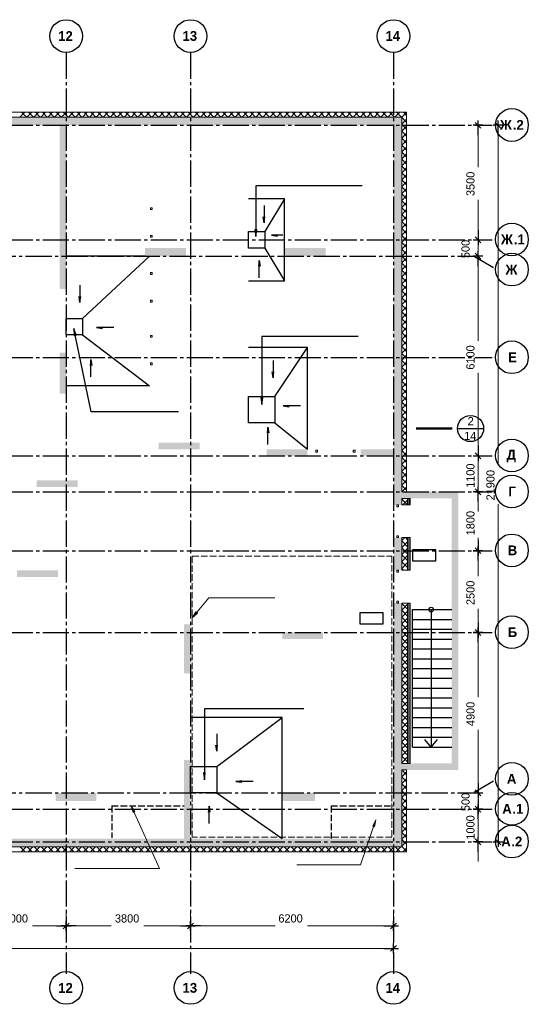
# Model space of a CAD drawing. Header units: millimetres. Extents: x -56135 to 1694203, y -446411 to -23139.
# Tile 310 of 311: x 1002641 to 1018180, y -53229 to -23139. Entities that reach past the tile are written whole.
import ezdxf

# ---------------------------------------------------------------- set-up
doc = ezdxf.new("R2010")
doc.units = ezdxf.units.MM
doc.linetypes.add('______2', pattern=[270, 200, -70])
doc.linetypes.add('______5', pattern=[1100, 800, -100, 100, -100])
for name, color, linetype, lineweight in [('Standard', 7, 'Continuous', 25), ('Навесной фасад', 7, 'Continuous', 25), ('Общий01', 7, 'Continuous', 13), ('Оси', 40, '______5', 18), ('Стена', 7, 'Continuous', 50), ('Текст_ общее', 7, 'Continuous', 25)]:
    doc.layers.add(name, color=color, linetype=linetype, lineweight=lineweight)
doc.layers.add('Стена_ бетон несущ.', color=7, linetype='Continuous', lineweight=70, true_color=0xb4b496)
doc.styles.add('ARIAL', font='arial.ttf')
doc.styles.add('MtXpl_Century_Gothic', font='GOTHIC.TTF')
doc.styles.add('MtXpl_Century_Gothic_1', font='GOTHICB.TTF')

# ---------------------------------------------------------------- blocks, each defined once
blk = doc.blocks.new('стен пров')
at = {"layer": 'Навесной фасад', "linetype": 'Continuous', "lineweight": 18, "true_color": 0xf0b464, "transparency": 33554687}
for points in [[(51984, -11007), (51984, -11207), (52024, -11207), (52024, -11007)], [(52024, -13207), (52024, -12207), (51984, -12207), (51984, -13207)], [(51984, -14207), (51984, -19107), (52024, -19107), (52024, -14207)]]:
    blk.add_hatch(color=31, dxfattribs=at).paths.add_polyline_path(points)
at = {"layer": 'Стена_ бетон несущ.', "linetype": 'Continuous', "lineweight": 18, "true_color": 0xf1f1f1, "transparency": 33554687}
for points in [[(4464, 393), (31513, 393), (31713, 393), (31714, 393), (51514, 393), (51514, 643), (4464, 643)], [(51514, 643), (51514, -11207), (51764, -11207), (51764, 643)], [(41514, -4607), (41514, 393), (41314, 393), (41314, -4607)], [(43923, -3607), (45174, -3607), (45174, -3357), (43923, -3357)], [(48188, -3607), (49438, -3607), (49438, -3357), (48188, -3357)], [(41513, -7807), (41513, -6557), (41313, -6557), (41313, -7807)], [(45587, -9307), (44337, -9307), (44337, -9507), (45587, -9507)], [(48883, -9507), (47634, -9507), (47634, -9707), (48883, -9707)], [(51514, -9507), (50513, -9507), (50513, -9707), (51514, -9707)], [(40614, -10657), (41864, -10657), (41864, -10457), (40614, -10457)], [(51764, -11007), (53494, -11007), (53494, -10807), (51764, -10807)], [(53294, -11007), (53294, -19307), (53494, -19307), (53494, -11007)], [(51764, -13207), (51764, -12207), (51514, -12207), (51514, -13207)], [(41264, -13207), (40013, -13207), (40013, -13407), (41264, -13407)], [(51514, -14207), (51514, -21407), (51764, -21407), (51764, -14207)], [(45114, -14857), (45114, -16357), (45314, -16357), (45314, -14857)], [(48113, -15307), (49363, -15307), (49363, -15107), (48113, -15107)], [(45314, -21407), (45314, -19007), (45114, -19007), (45114, -21407)], [(51764, -19307), (53294, -19307), (53294, -19107), (51764, -19107)], [(42438, -20007), (41188, -20007), (41188, -20257), (42438, -20257)], [(49114, -20007), (48113, -20007), (48113, -20257), (49114, -20257)], [(51764, -21407), (8314, -21407), (8314, -21657), (51764, -21657)]]:
    blk.add_hatch(color=7, dxfattribs=at).paths.add_polyline_path(points)
at = {"layer": 'Текст_ общее', "linetype": 'Continuous', "lineweight": 25, "transparency": 33554687}
for points in [[(47280, -2800), (47310, -3010), (47340, -2800)], [(41817, -6018), (41744, -5819), (41758, -6030)], [(47462, -7934), (47492, -8144), (47522, -7934)], [(45704, -19396), (45734, -19606), (45764, -19396)]]:
    blk.add_hatch(color=7, dxfattribs=at).paths.add_polyline_path(points)
at = {"layer": 'Текст_ общее', "linetype": 'Continuous', "lineweight": 13, "transparency": 33554687}
for points in [[(45475, -14476), (45364, -14657), (45521, -14514)], [(43612, -20586), (43498, -20407), (43557, -20611)], [(50937, -21041), (50978, -20833), (50881, -21021)]]:
    blk.add_hatch(color=7, dxfattribs=at).paths.add_polyline_path(points)
at = {"color": 0, "linetype": 'ByBlock', "lineweight": -2}
for p, q in [((54245, 393), (53945, 393)), ((54185, 303), (54005, 483)), ((54095, 93), (54095, 543)), ((54857, 393), (54557, 393)), ((54797, 303), (54617, 483)), ((54707, 93), (54707, 543)), ((54095, -2807), (54095, -3257)), ((54095, -2807), (54095, -3257)), ((53945, -3107), (54245, -3107)), ((53945, -3107), (54245, -3107)), ((54005, -3017), (54185, -3197)), ((54005, -3017), (54185, -3197)), ((54245, -3607), (53945, -3607)), ((54245, -3607), (53945, -3607)), ((54185, -3697), (54005, -3517)), ((54185, -3697), (54005, -3517)), ((54095, -3907), (54095, -3457)), ((54095, -3907), (54095, -3457)), ((53467, -8874), (54267, -8874)), ((54005, -9617), (54185, -9797)), ((54005, -9617), (54185, -9797)), ((54095, -9407), (54095, -9857)), ((54095, -9407), (54095, -9857)), ((53945, -9707), (54245, -9707)), ((53945, -9707), (54245, -9707)), ((54245, -10807), (53945, -10807)), ((54245, -10807), (53945, -10807)), ((54185, -10897), (54005, -10717)), ((54185, -10897), (54005, -10717)), ((54095, -11107), (54095, -10657)), ((54095, -11107), (54095, -10657)), ((54095, -12307), (54095, -12757)), ((54245, -12607), (53945, -12607)), ((53945, -12607), (54245, -12607)), ((54185, -12697), (54005, -12517)), ((54005, -12517), (54185, -12697)), ((54095, -12907), (54095, -12457)), ((54185, -15197), (54005, -15017)), ((54005, -15017), (54185, -15197)), ((54095, -14807), (54095, -15257)), ((54095, -15407), (54095, -14957)), ((54245, -15107), (53945, -15107)), ((53945, -15107), (54245, -15107)), ((54095, -19707), (54095, -20157)), ((54095, -19707), (54095, -20157)), ((53945, -20007), (54245, -20007)), ((53945, -20007), (54245, -20007)), ((54005, -19917), (54185, -20097)), ((54005, -19917), (54185, -20097)), ((54005, -20417), (54185, -20597)), ((54185, -20597), (54005, -20417)), ((54095, -20207), (54095, -20657)), ((54095, -20807), (54095, -20357)), ((53945, -20507), (54245, -20507)), ((54245, -20507), (53945, -20507)), ((54095, -21807), (54095, -21357)), ((54707, -21207), (54707, -21657)), ((54245, -21507), (53945, -21507)), ((54185, -21597), (54005, -21417)), ((54557, -21507), (54857, -21507)), ((54617, -21417), (54797, -21597)), ((41424, -24166), (41604, -23986)), ((41604, -23986), (41424, -24166)), ((41514, -24226), (41514, -23926)), ((41514, -23926), (41514, -24226)), ((45224, -24166), (45404, -23986)), ((45404, -23986), (45224, -24166)), ((45314, -24226), (45314, -23926)), ((45314, -23926), (45314, -24226)), ((51424, -24166), (51604, -23986)), ((51514, -24226), (51514, -23926)), ((41214, -24076), (41664, -24076)), ((41814, -24076), (41364, -24076)), ((45014, -24076), (45464, -24076)), ((45614, -24076), (45164, -24076)), ((51214, -24076), (51664, -24076)), ((51424, -24849), (51604, -24669)), ((51514, -24909), (51514, -24609)), ((51214, -24759), (51664, -24759))]:
    blk.add_line(p, q, dxfattribs=at)
for centre, radius in [((41513, 3121), 500), ((45313, 3121), 500), ((51513, 3121), 500), ((55131, 403), 500), ((55131, -3097), 500), ((55131, -4017), 500), ((55131, -6697), 500), ((53867, -8874), 400), ((55131, -9697), 500), ((55131, -10797), 500), ((55131, -12597), 500), ((55131, -15097), 500), ((55131, -19577), 500), ((55131, -20497), 500), ((55131, -21497), 500), ((41513, -25969), 500), ((45313, -25969), 500), ((51513, -25969), 500)]:
    blk.add_circle(centre, radius, dxfattribs=at)
at = {"layer": 'Standard', "color": 7, "linetype": 'Continuous', "lineweight": 13, "transparency": 33554687}
for p, q in [((44085, -2127), (44085, -2183)), ((44141, -2127), (44085, -2127)), ((44085, -2183), (44141, -2183)), ((44141, -2183), (44141, -2127)), ((44085, -2971), (44085, -3027)), ((44141, -2971), (44085, -2971)), ((44141, -3027), (44141, -2971)), ((44085, -3027), (44141, -3027)), ((44086, -4107), (44086, -4163)), ((44142, -4107), (44086, -4107)), ((44086, -4163), (44142, -4163)), ((44142, -4163), (44142, -4107)), ((44086, -4951), (44086, -5007)), ((44142, -4951), (44086, -4951)), ((44086, -5007), (44142, -5007)), ((44142, -5007), (44142, -4951)), ((44086, -6027), (44086, -6083)), ((44142, -6027), (44086, -6027)), ((44086, -6083), (44142, -6083)), ((44142, -6083), (44142, -6027)), ((44086, -6871), (44086, -6927)), ((44142, -6871), (44086, -6871)), ((44142, -6927), (44142, -6871)), ((44086, -6927), (44142, -6927)), ((49193, -9539), (49137, -9539)), ((49137, -9539), (49137, -9595)), ((49137, -9595), (49193, -9595)), ((49193, -9595), (49193, -9539)), ((50281, -9595), (50281, -9539)), ((50281, -9539), (50337, -9539)), ((50337, -9595), (50281, -9595)), ((50337, -9539), (50337, -9595)), ((51611, -11263), (51611, -11207)), ((51611, -11207), (51667, -11207)), ((51667, -11263), (51611, -11263)), ((51667, -11207), (51667, -11263)), ((51611, -12207), (51611, -12151)), ((51611, -12151), (51667, -12151)), ((51667, -12207), (51611, -12207)), ((51667, -12151), (51667, -12207)), ((51611, -13263), (51611, -13207)), ((51611, -13207), (51667, -13207)), ((51667, -13207), (51667, -13263)), ((51667, -13263), (51611, -13263)), ((51611, -14207), (51611, -14151)), ((51611, -14151), (51667, -14151)), ((51667, -14207), (51611, -14207)), ((51667, -14151), (51667, -14207))]:
    blk.add_line(p, q, dxfattribs=at)
at = {"layer": 'Standard', "color": 7, "linetype": 'Continuous', "lineweight": 25, "transparency": 33554687}
for p, q in [((47087, -2857), (47587, -2857)), ((47087, -3357), (47087, -2857)), ((47087, -2857), (47087, -2857)), ((47587, -2857), (47587, -3357)), ((47587, -3357), (47087, -3357)), ((41513, -5507), (42013, -5507)), ((41513, -6007), (41513, -5507)), ((41513, -5507), (41513, -5507)), ((42013, -5507), (42013, -6007)), ((42013, -6007), (41513, -6007)), ((47087, -7897), (47887, -7897)), ((47087, -8697), (47087, -7897)), ((47087, -7897), (47087, -7897)), ((47887, -7897), (47887, -8697)), ((47887, -8697), (47087, -8697)), ((45314, -19207), (46114, -19207)), ((45314, -20007), (45314, -19207)), ((45314, -19207), (45314, -19207)), ((46114, -19207), (46114, -20007)), ((46114, -20007), (45314, -20007))]:
    blk.add_line(p, q, dxfattribs=at)
at = {"layer": 'Standard', "color": 7, "linetype": 'Continuous', "lineweight": 50, "transparency": 33554687}
for p, q in [((52201, -8874), (52701, -8874)), ((52701, -8874), (53301, -8874))]:
    blk.add_line(p, q, dxfattribs=at)
at = {"layer": 'Standard', "color": 7, "linetype": '______2', "lineweight": 13, "transparency": 33554687}
for p, q in [((45364, -21357), (45364, -12777)), ((45364, -12777), (51464, -12777)), ((51464, -12777), (51464, -21357)), ((51464, -21357), (45364, -21357))]:
    blk.add_line(p, q, dxfattribs=at)
at = {"layer": 'Навесной фасад', "color": 41, "linetype": 'Continuous', "lineweight": 13, "transparency": 33554687}
for p, q in [((51764, 793), (-26987, 793)), ((4464, 643), (51514, 643)), ((51514, 643), (51764, 643)), ((51914, 793), (51764, 793)), ((51764, 643), (51764, -10807)), ((51914, -10807), (51914, 793)), ((51764, -10807), (51914, -10807)), ((51764, -11007), (51764, -11207)), ((51944, -11007), (51764, -11007)), ((51944, -11207), (51944, -11007)), ((51944, -11207), (51764, -11207)), ((51764, -12207), (51944, -12207)), ((51764, -12207), (51764, -13207)), ((51944, -13207), (51944, -12207)), ((51944, -13207), (51764, -13207)), ((51764, -14207), (51944, -14207)), ((51764, -14207), (51764, -19107)), ((51944, -19107), (51944, -14207)), ((51764, -19107), (51944, -19107)), ((51764, -19307), (51764, -21407)), ((51914, -19307), (51764, -19307)), ((51914, -21657), (51914, -19307)), ((51764, -21657), (13814, -21657)), ((51764, -21407), (51764, -21657)), ((51914, -21807), (51914, -21657)), ((13814, -21807), (51914, -21807))]:
    blk.add_line(p, q, dxfattribs=at)
at = {"layer": 'Навесной фасад', "color": 41, "linetype": 'Continuous', "lineweight": 18, "transparency": 33554687}
for p, q in [((40100, 643), (40250, 793)), ((40298, 643), (40148, 793)), ((40312, 643), (40462, 793)), ((40511, 643), (40361, 793)), ((40524, 643), (40674, 793)), ((40723, 643), (40573, 793)), ((40736, 643), (40886, 793)), ((40935, 643), (40785, 793)), ((40948, 643), (41098, 793)), ((41147, 643), (40997, 793)), ((41160, 643), (41310, 793)), ((41359, 643), (41209, 793)), ((41372, 643), (41522, 793)), ((41571, 643), (41421, 793)), ((41585, 643), (41735, 793)), ((41783, 643), (41633, 793)), ((41797, 643), (41947, 793)), ((41995, 643), (41845, 793)), ((42009, 643), (42159, 793)), ((42208, 643), (42058, 793)), ((42221, 643), (42371, 793)), ((42420, 643), (42270, 793)), ((42433, 643), (42583, 793)), ((42632, 643), (42482, 793)), ((42645, 643), (42795, 793)), ((42844, 643), (42694, 793)), ((42857, 643), (43007, 793)), ((43056, 643), (42906, 793)), ((43070, 643), (43220, 793)), ((43268, 643), (43118, 793)), ((43282, 643), (43432, 793)), ((43480, 643), (43330, 793)), ((43494, 643), (43644, 793)), ((43693, 643), (43543, 793)), ((43706, 643), (43856, 793)), ((43905, 643), (43755, 793)), ((43918, 643), (44068, 793)), ((44117, 643), (43967, 793)), ((44130, 643), (44280, 793)), ((44329, 643), (44179, 793)), ((44342, 643), (44492, 793)), ((44541, 643), (44391, 793)), ((44554, 643), (44704, 793)), ((44753, 643), (44603, 793)), ((44767, 643), (44917, 793)), ((44965, 643), (44815, 793)), ((44979, 643), (45129, 793)), ((45177, 643), (45027, 793)), ((45191, 643), (45341, 793)), ((45390, 643), (45240, 793)), ((45403, 643), (45553, 793)), ((45602, 643), (45452, 793)), ((45615, 643), (45765, 793)), ((45814, 643), (45664, 793)), ((45827, 643), (45977, 793)), ((46026, 643), (45876, 793)), ((46039, 643), (46189, 793)), ((46238, 643), (46088, 793)), ((46251, 643), (46401, 793)), ((46450, 643), (46300, 793)), ((46464, 643), (46614, 793)), ((46662, 643), (46512, 793)), ((46676, 643), (46826, 793)), ((46874, 643), (46724, 793)), ((46888, 643), (47038, 793)), ((47087, 643), (46937, 793)), ((47100, 643), (47250, 793)), ((47299, 643), (47149, 793)), ((47312, 643), (47462, 793)), ((47511, 643), (47361, 793)), ((47524, 643), (47674, 793)), ((47723, 643), (47573, 793)), ((47736, 643), (47886, 793)), ((47935, 643), (47785, 793)), ((47949, 643), (48099, 793)), ((48147, 643), (47997, 793)), ((48161, 643), (48311, 793)), ((48359, 643), (48209, 793)), ((48373, 643), (48523, 793)), ((48572, 643), (48422, 793)), ((48585, 643), (48735, 793)), ((48784, 643), (48634, 793)), ((48797, 643), (48947, 793)), ((48996, 643), (48846, 793)), ((49009, 643), (49159, 793)), ((49208, 643), (49058, 793)), ((49221, 643), (49371, 793)), ((49420, 643), (49270, 793)), ((49433, 643), (49583, 793)), ((49632, 643), (49482, 793)), ((49646, 643), (49796, 793)), ((49844, 643), (49694, 793)), ((49858, 643), (50008, 793)), ((50056, 643), (49906, 793)), ((50070, 643), (50220, 793)), ((50269, 643), (50119, 793)), ((50282, 643), (50432, 793)), ((50481, 643), (50331, 793)), ((50494, 643), (50644, 793)), ((50693, 643), (50543, 793)), ((50706, 643), (50856, 793)), ((50905, 643), (50755, 793)), ((50918, 643), (51068, 793)), ((51117, 643), (50967, 793)), ((51131, 643), (51281, 793)), ((51329, 643), (51179, 793)), ((51343, 643), (51493, 793)), ((51541, 643), (51391, 793)), ((51555, 643), (51705, 793)), ((51754, 643), (51604, 793)), ((51764, 640), (51914, 790)), ((51914, 483), (51764, 633)), ((51914, 695), (51816, 793)), ((51764, 428), (51914, 578)), ((51914, 271), (51764, 421)), ((51764, 215), (51914, 365)), ((51914, 59), (51764, 209)), ((51764, 3), (51914, 153)), ((51914, -153), (51764, -3)), ((51764, -209), (51914, -59)), ((51914, -365), (51764, -215)), ((51764, -421), (51914, -271)), ((51914, -578), (51764, -428)), ((51764, -633), (51914, -483)), ((51914, -790), (51764, -640)), ((51764, -845), (51914, -695)), ((51914, -1002), (51764, -852)), ((51764, -1057), (51914, -907)), ((51914, -1214), (51764, -1064)), ((51764, -1269), (51914, -1119)), ((51914, -1426), (51764, -1276)), ((51764, -1482), (51914, -1332)), ((51914, -1638), (51764, -1488)), ((51764, -1694), (51914, -1544)), ((51914, -1850), (51764, -1700)), ((51764, -1906), (51914, -1756)), ((51914, -2062), (51764, -1912)), ((51764, -2118), (51914, -1968)), ((51914, -2275), (51764, -2125)), ((51764, -2330), (51914, -2180)), ((51914, -2487), (51764, -2337)), ((51764, -2542), (51914, -2392)), ((51914, -2699), (51764, -2549)), ((51764, -2754), (51914, -2604)), ((51914, -2911), (51764, -2761)), ((51764, -2967), (51914, -2817)), ((51914, -3123), (51764, -2973)), ((51764, -3179), (51914, -3029)), ((51914, -3335), (51764, -3185)), ((51764, -3391), (51914, -3241)), ((51914, -3547), (51764, -3397)), ((51764, -3603), (51914, -3453)), ((51914, -3760), (51764, -3610)), ((51764, -3815), (51914, -3665)), ((51914, -3972), (51764, -3822)), ((51764, -4027), (51914, -3877)), ((51914, -4184), (51764, -4034)), ((51764, -4239), (51914, -4089)), ((51914, -4396), (51764, -4246)), ((51764, -4451), (51914, -4301)), ((51914, -4608), (51764, -4458)), ((51764, -4664), (51914, -4514)), ((51914, -4820), (51764, -4670)), ((51764, -4876), (51914, -4726)), ((51914, -5032), (51764, -4882)), ((51764, -5088), (51914, -4938)), ((51914, -5244), (51764, -5094)), ((51764, -5300), (51914, -5150)), ((51914, -5457), (51764, -5307)), ((51764, -5512), (51914, -5362)), ((51914, -5669), (51764, -5519)), ((51764, -5724), (51914, -5574)), ((51914, -5881), (51764, -5731)), ((51764, -5936), (51914, -5786)), ((51914, -6093), (51764, -5943)), ((51764, -6149), (51914, -5999)), ((51914, -6305), (51764, -6155)), ((51764, -6361), (51914, -6211)), ((51914, -6517), (51764, -6367)), ((51764, -6573), (51914, -6423)), ((51914, -6729), (51764, -6579)), ((51764, -6785), (51914, -6635)), ((51914, -6942), (51764, -6792)), ((51764, -6997), (51914, -6847)), ((51914, -7154), (51764, -7004)), ((51764, -7209), (51914, -7059)), ((51914, -7366), (51764, -7216)), ((51764, -7421), (51914, -7271)), ((51914, -7578), (51764, -7428)), ((51764, -7633), (51914, -7483)), ((51914, -7790), (51764, -7640)), ((51764, -7846), (51914, -7696)), ((51914, -8002), (51764, -7852)), ((51764, -8058), (51914, -7908)), ((51914, -8214), (51764, -8064)), ((51764, -8270), (51914, -8120)), ((51914, -8426), (51764, -8276)), ((51764, -8482), (51914, -8332)), ((51914, -8639), (51764, -8489)), ((51764, -8694), (51914, -8544)), ((51914, -8851), (51764, -8701)), ((51764, -8906), (51914, -8756)), ((51914, -9063), (51764, -8913)), ((51764, -9118), (51914, -8968)), ((51914, -9275), (51764, -9125)), ((51764, -9331), (51914, -9181)), ((51914, -9487), (51764, -9337)), ((51764, -9543), (51914, -9393)), ((51914, -9699), (51764, -9549)), ((51764, -9755), (51914, -9605)), ((51914, -9911), (51764, -9761)), ((51764, -9967), (51914, -9817)), ((51914, -10124), (51764, -9974)), ((51764, -10179), (51914, -10029)), ((51914, -10336), (51764, -10186)), ((51764, -10391), (51914, -10241)), ((51914, -10548), (51764, -10398)), ((51764, -10603), (51914, -10453)), ((51914, -10760), (51764, -10610)), ((51772, -10807), (51914, -10665)), ((51764, -11028), (51784, -11007)), ((51936, -11207), (51764, -11034)), ((51796, -11207), (51944, -11060)), ((51764, -12300), (51857, -12207)), ((51944, -12487), (51764, -12307)), ((51764, -12512), (51944, -12332)), ((51944, -12275), (51876, -12207)), ((51944, -12699), (51764, -12519)), ((51764, -12725), (51944, -12545)), ((51944, -12911), (51764, -12731)), ((51764, -12937), (51944, -12757)), ((51944, -13123), (51764, -12943)), ((51764, -13149), (51944, -12969)), ((51815, -13207), (51764, -13155)), ((51918, -13207), (51944, -13181)), ((51764, -14210), (51766, -14207)), ((51944, -14396), (51764, -14216)), ((51764, -14422), (51944, -14242)), ((51944, -14608), (51764, -14428)), ((51764, -14634), (51944, -14454)), ((51944, -14820), (51764, -14640)), ((51764, -14846), (51944, -14666)), ((51944, -15033), (51764, -14853)), ((51764, -15058), (51944, -14878)), ((51944, -15245), (51764, -15065)), ((51764, -15270), (51944, -15090)), ((51944, -15457), (51764, -15277)), ((51764, -15482), (51944, -15302)), ((51944, -15669), (51764, -15489)), ((51764, -15694), (51944, -15514)), ((51944, -15881), (51764, -15701)), ((51764, -15907), (51944, -15727)), ((51944, -16093), (51764, -15913)), ((51764, -16119), (51944, -15939)), ((51944, -16305), (51764, -16125)), ((51764, -16331), (51944, -16151)), ((51944, -16517), (51764, -16337)), ((51764, -16543), (51944, -16363)), ((51944, -16730), (51764, -16550)), ((51764, -16755), (51944, -16575)), ((51944, -16942), (51764, -16762)), ((51764, -16967), (51944, -16787)), ((51944, -17154), (51764, -16974)), ((51764, -17179), (51944, -16999)), ((51944, -17366), (51764, -17186)), ((51764, -17392), (51944, -17212)), ((51944, -17578), (51764, -17398)), ((51764, -17604), (51944, -17424)), ((51944, -17790), (51764, -17610)), ((51764, -17816), (51944, -17636)), ((51944, -18002), (51764, -17822)), ((51764, -18028), (51944, -17848)), ((51944, -18215), (51764, -18035)), ((51764, -18240), (51944, -18060)), ((51944, -18427), (51764, -18247)), ((51764, -18452), (51944, -18272)), ((51944, -18639), (51764, -18459)), ((51764, -18664), (51944, -18484)), ((51944, -18851), (51764, -18671)), ((51764, -18876), (51944, -18696)), ((51944, -19063), (51764, -18883)), ((51764, -19089), (51944, -18909)), ((51775, -19107), (51764, -19095)), ((51914, -19457), (51764, -19307)), ((51764, -19513), (51914, -19363)), ((51914, -19669), (51764, -19519)), ((51764, -19725), (51914, -19575)), ((51914, -19882), (51764, -19732)), ((51764, -19937), (51914, -19787)), ((51914, -20094), (51764, -19944)), ((51764, -20149), (51914, -19999)), ((51914, -20306), (51764, -20156)), ((51764, -20361), (51914, -20211)), ((51914, -20518), (51764, -20368)), ((51764, -20574), (51914, -20424)), ((51914, -20730), (51764, -20580)), ((51764, -20786), (51914, -20636)), ((51914, -20942), (51764, -20792)), ((51764, -20998), (51914, -20848)), ((51914, -21154), (51764, -21004)), ((51764, -21210), (51914, -21060)), ((51914, -21367), (51764, -21217)), ((51764, -21422), (51914, -21272)), ((40262, -21807), (40112, -21657)), ((40136, -21807), (40286, -21657)), ((40475, -21807), (40325, -21657)), ((40348, -21807), (40498, -21657)), ((40687, -21807), (40537, -21657)), ((40560, -21807), (40710, -21657)), ((40899, -21807), (40749, -21657)), ((40772, -21807), (40922, -21657)), ((41111, -21807), (40961, -21657)), ((40984, -21807), (41134, -21657)), ((41323, -21807), (41173, -21657)), ((41196, -21807), (41346, -21657)), ((41535, -21807), (41385, -21657)), ((41408, -21807), (41558, -21657)), ((41747, -21807), (41597, -21657)), ((41621, -21807), (41771, -21657)), ((41959, -21807), (41809, -21657)), ((41833, -21807), (41983, -21657)), ((42172, -21807), (42022, -21657)), ((42045, -21807), (42195, -21657)), ((42384, -21807), (42234, -21657)), ((42257, -21807), (42407, -21657)), ((42596, -21807), (42446, -21657)), ((42469, -21807), (42619, -21657)), ((42808, -21807), (42658, -21657)), ((42681, -21807), (42831, -21657)), ((43020, -21807), (42870, -21657)), ((42893, -21807), (43043, -21657)), ((43232, -21807), (43082, -21657)), ((43105, -21807), (43255, -21657)), ((43444, -21807), (43294, -21657)), ((43318, -21807), (43468, -21657)), ((43657, -21807), (43507, -21657)), ((43530, -21807), (43680, -21657)), ((43869, -21807), (43719, -21657)), ((43742, -21807), (43892, -21657)), ((44081, -21807), (43931, -21657)), ((43954, -21807), (44104, -21657)), ((44293, -21807), (44143, -21657)), ((44166, -21807), (44316, -21657)), ((44505, -21807), (44355, -21657)), ((44378, -21807), (44528, -21657)), ((44717, -21807), (44567, -21657)), ((44590, -21807), (44740, -21657)), ((44929, -21807), (44779, -21657)), ((44803, -21807), (44953, -21657)), ((45141, -21807), (44991, -21657)), ((45015, -21807), (45165, -21657)), ((45354, -21807), (45204, -21657)), ((45227, -21807), (45377, -21657)), ((45566, -21807), (45416, -21657)), ((45439, -21807), (45589, -21657)), ((45778, -21807), (45628, -21657)), ((45651, -21807), (45801, -21657)), ((45990, -21807), (45840, -21657)), ((45863, -21807), (46013, -21657)), ((46202, -21807), (46052, -21657)), ((46075, -21807), (46225, -21657)), ((46414, -21807), (46264, -21657)), ((46287, -21807), (46437, -21657)), ((46626, -21807), (46476, -21657)), ((46500, -21807), (46650, -21657)), ((46838, -21807), (46688, -21657)), ((46712, -21807), (46862, -21657)), ((47051, -21807), (46901, -21657)), ((46924, -21807), (47074, -21657)), ((47263, -21807), (47113, -21657)), ((47136, -21807), (47286, -21657)), ((47475, -21807), (47325, -21657)), ((47348, -21807), (47498, -21657)), ((47687, -21807), (47537, -21657)), ((47560, -21807), (47710, -21657)), ((47899, -21807), (47749, -21657)), ((47772, -21807), (47922, -21657)), ((48111, -21807), (47961, -21657)), ((47985, -21807), (48135, -21657)), ((48323, -21807), (48173, -21657)), ((48197, -21807), (48347, -21657)), ((48536, -21807), (48386, -21657)), ((48409, -21807), (48559, -21657)), ((48748, -21807), (48598, -21657)), ((48621, -21807), (48771, -21657)), ((48960, -21807), (48810, -21657)), ((48833, -21807), (48983, -21657)), ((49172, -21807), (49022, -21657)), ((49045, -21807), (49195, -21657)), ((49384, -21807), (49234, -21657)), ((49257, -21807), (49407, -21657)), ((49596, -21807), (49446, -21657)), ((49469, -21807), (49619, -21657)), ((49808, -21807), (49658, -21657)), ((49682, -21807), (49832, -21657)), ((50020, -21807), (49870, -21657)), ((49894, -21807), (50044, -21657)), ((50233, -21807), (50083, -21657)), ((50106, -21807), (50256, -21657)), ((50445, -21807), (50295, -21657)), ((50318, -21807), (50468, -21657)), ((50657, -21807), (50507, -21657)), ((50530, -21807), (50680, -21657)), ((50869, -21807), (50719, -21657)), ((50742, -21807), (50892, -21657)), ((51081, -21807), (50931, -21657)), ((50954, -21807), (51104, -21657)), ((51293, -21807), (51143, -21657)), ((51167, -21807), (51317, -21657)), ((51505, -21807), (51355, -21657)), ((51379, -21807), (51529, -21657)), ((51718, -21807), (51568, -21657)), ((51591, -21807), (51741, -21657)), ((51914, -21579), (51764, -21429)), ((51764, -21634), (51914, -21484)), ((51780, -21657), (51764, -21641)), ((51914, -21791), (51780, -21657)), ((51803, -21807), (51914, -21696))]:
    blk.add_line(p, q, dxfattribs=at)
at = {"layer": 'Навесной фасад', "color": 7, "linetype": 'Continuous', "lineweight": 13, "transparency": 33554687}
for p, q in [((51944, -11007), (51944, -11207)), ((51984, -11007), (51944, -11007)), ((51984, -11007), (51984, -11207)), ((52024, -11007), (51984, -11007)), ((51984, -11207), (51984, -11007)), ((52024, -11207), (52024, -11007)), ((51984, -11207), (51944, -11207)), ((52024, -11207), (51984, -11207)), ((51944, -12207), (51984, -12207)), ((51944, -12207), (51944, -13207)), ((51984, -12207), (52024, -12207)), ((51984, -12207), (51984, -13207)), ((51984, -13207), (51984, -12207)), ((52024, -13207), (52024, -12207)), ((51984, -13207), (51944, -13207)), ((52024, -13207), (51984, -13207)), ((51944, -14207), (51984, -14207)), ((51944, -14207), (51944, -19107)), ((51984, -14207), (52024, -14207)), ((51984, -14207), (51984, -19107)), ((51984, -19107), (51984, -14207)), ((52024, -19107), (52024, -14207)), ((51944, -19107), (51984, -19107)), ((51984, -19107), (52024, -19107))]:
    blk.add_line(p, q, dxfattribs=at)
at = {"layer": 'Общий01', "color": 7, "linetype": 'Continuous', "lineweight": 25, "transparency": 33554687}
for p, q in [((48188, -1857), (47087, -1857)), ((47557, -2057), (47557, -2587)), ((48188, -1857), (47587, -2857)), ((48188, -4357), (48188, -1857)), ((47557, -2587), (47532, -2407)), ((47557, -2587), (47582, -2407)), ((47789, -2967), (47969, -2941)), ((48129, -2967), (47789, -2967)), ((47789, -2967), (47969, -2992)), ((43923, -3607), (41514, -3607)), ((42013, -5507), (44054, -3607)), ((47587, -3357), (48188, -4357)), ((47411, -3734), (47386, -3914)), ((47411, -4264), (47411, -3734)), ((47411, -3734), (47436, -3914)), ((41931, -4493), (41931, -5023)), ((47087, -4357), (48188, -4357)), ((41931, -5023), (41905, -4843)), ((41931, -5023), (41956, -4843)), ((42013, -6007), (44054, -7572)), ((42440, -5787), (42621, -5762)), ((42970, -5787), (42440, -5787)), ((42440, -5787), (42621, -5812)), ((48883, -6397), (47087, -6397)), ((47887, -7897), (48883, -6397)), ((48883, -9507), (48883, -6397)), ((42267, -6766), (42242, -6946)), ((42267, -7296), (42267, -6766)), ((42267, -6766), (42292, -6946)), ((47836, -6794), (47836, -7324)), ((47836, -7324), (47810, -7143)), ((47836, -7324), (47861, -7143)), ((44054, -7572), (41514, -7572)), ((48142, -8184), (48322, -8158)), ((48672, -8184), (48142, -8184)), ((48142, -8184), (48322, -8209)), ((47887, -8697), (48883, -9507)), ((47675, -8828), (47649, -9008)), ((47675, -9358), (47675, -8828)), ((47675, -8828), (47700, -9008)), ((52094, -14407), (53294, -14407)), ((52094, -18607), (52094, -14407)), ((52664, -14407), (52664, -18607)), ((52094, -14707), (53294, -14707)), ((52094, -15007), (53294, -15007)), ((52094, -15307), (53294, -15307)), ((52094, -15607), (53294, -15607)), ((52094, -15907), (53294, -15907)), ((52094, -16207), (53294, -16207)), ((52094, -16507), (53294, -16507)), ((52094, -16807), (53294, -16807)), ((52094, -17107), (53294, -17107)), ((52094, -17407), (53294, -17407)), ((48113, -17707), (45314, -17707)), ((46114, -19207), (48113, -17707)), ((48113, -21407), (48113, -17707)), ((52094, -17707), (53294, -17707)), ((52094, -18007), (53294, -18007)), ((46114, -18205), (46114, -18735)), ((52094, -18307), (53294, -18307)), ((46114, -18735), (46089, -18555)), ((46114, -18735), (46139, -18555)), ((52094, -18607), (53294, -18607)), ((52664, -18607), (52467, -18373)), ((52664, -18607), (52860, -18373)), ((46695, -19657), (46875, -19632)), ((47225, -19657), (46695, -19657)), ((46695, -19657), (46875, -19682)), ((46114, -20007), (48113, -21407)), ((45880, -20419), (45854, -20599)), ((45880, -20949), (45880, -20419)), ((45880, -20419), (45905, -20599))]:
    blk.add_line(p, q, dxfattribs=at)
blk.add_circle((52664, -14407), 70, dxfattribs=at)
at = {"layer": 'Оси', "color": 16, "linetype": '______5', "lineweight": 25, "transparency": 33554687}
for p, q in [((41514, 2616), (41514, -25534)), ((45314, 2616), (45314, -25534)), ((51514, 2616), (51514, -25534)), ((-29605, 393), (54525, 393)), ((-29605, -3107), (54525, -3107)), ((-29028, -3607), (53955, -3607)), ((54571, -3962), (53955, -3607)), ((-29605, -6707), (54525, -6707)), ((-29605, -9707), (54525, -9707)), ((-29605, -10807), (54525, -10807)), ((-29605, -12607), (54525, -12607)), ((-29605, -15107), (54525, -15107)), ((54571, -19652), (53974, -19996)), ((-29028, -20007), (53955, -20007)), ((-29605, -20507), (54525, -20507)), ((-29605, -21507), (54525, -21507))]:
    blk.add_line(p, q, dxfattribs=at)
at = {"layer": 'Оси', "color": 218, "linetype": 'Continuous', "lineweight": 0, "transparency": 33554687}
for p, q in [((54095, 93), (54095, -883)), ((54707, 93), (54707, -9993)), ((54095, -2807), (54095, -1881)), ((54095, -2807), (54095, -2507)), ((54095, -3607), (54095, -3107)), ((54095, -3907), (54095, -6189)), ((54095, -3907), (54095, -4207)), ((54095, -9407), (54095, -7176)), ((54095, -9407), (54095, -9107)), ((54095, -10807), (54095, -9707)), ((54095, -11107), (54095, -11252)), ((54095, -11107), (54095, -11407)), ((54707, -21207), (54707, -11186)), ((54095, -12307), (54095, -12213)), ((54095, -12907), (54095, -13382)), ((54095, -14807), (54095, -14382)), ((54095, -15407), (54095, -17081)), ((54095, -19707), (54095, -18083)), ((54095, -19707), (54095, -19407)), ((54095, -20207), (54095, -19907)), ((54095, -20507), (54095, -20007)), ((54095, -21507), (54095, -20507)), ((54095, -20807), (54095, -21107)), ((54095, -21807), (54095, -22107)), ((41214, -24076), (40487, -24076)), ((41814, -24076), (42889, -24076)), ((45014, -24076), (43887, -24076)), ((45614, -24076), (47895, -24076)), ((51214, -24076), (48882, -24076)), ((51214, -24759), (13020, -24759))]:
    blk.add_line(p, q, dxfattribs=at)
at = {"layer": 'Оси', "color": 218, "linetype": 'Continuous', "lineweight": 13, "transparency": 33554687}
for p, q in [((41514, -23658), (41514, -24076)), ((41514, -23658), (41514, -24076)), ((45314, -23658), (45314, -24076)), ((45314, -23658), (45314, -24076)), ((51514, -23658), (51514, -24076)), ((51514, -24290), (51514, -24759))]:
    blk.add_line(p, q, dxfattribs=at)
at = {"layer": 'Стена', "color": 7, "linetype": '______2', "lineweight": 25, "transparency": 33554687}
for p, q in [((42904, -20407), (45114, -20407)), ((42904, -20407), (42904, -21377)), ((49604, -20407), (51514, -20407)), ((49604, -20407), (49604, -21407))]:
    blk.add_line(p, q, dxfattribs=at)
at = {"layer": 'Текст_ общее', "color": 7, "linetype": 'Continuous', "lineweight": 25, "transparency": 33554687}
for p, q in [((50560, -1454), (47310, -1454)), ((47310, -1454), (47310, -3010)), ((47340, -2800), (47280, -2800)), ((47280, -2800), (47310, -3010)), ((47310, -2800), (47310, -2785)), ((47310, -3010), (47340, -2800)), ((47310, -3010), (47310, -3010)), ((47310, -3010), (47310, -3010)), ((47310, -3010), (47310, -3010)), ((42275, -8365), (41744, -5819)), ((41744, -5819), (41744, -5819)), ((41744, -5819), (41744, -5819)), ((41744, -5819), (41744, -5819)), ((41744, -5819), (41758, -6030)), ((41817, -6018), (41744, -5819)), ((41758, -6030), (41817, -6018)), ((41787, -6024), (41790, -6039)), ((50432, -6061), (47492, -6061)), ((47492, -6061), (47492, -8144)), ((47522, -7934), (47462, -7934)), ((47462, -7934), (47492, -8144)), ((47492, -7934), (47492, -7919)), ((47492, -8144), (47522, -7934)), ((44945, -8365), (42275, -8365)), ((47492, -8144), (47492, -8144)), ((47492, -8144), (47492, -8144)), ((47492, -8144), (47492, -8144)), ((48774, -17440), (45734, -17440)), ((45734, -17440), (45734, -19606)), ((45764, -19396), (45704, -19396)), ((45704, -19396), (45734, -19606)), ((45734, -19396), (45734, -19381)), ((45734, -19606), (45764, -19396)), ((45734, -19606), (45734, -19606)), ((45734, -19606), (45734, -19606)), ((45734, -19606), (45734, -19606))]:
    blk.add_line(p, q, dxfattribs=at)
at = {"layer": 'Текст_ общее', "color": 220, "linetype": 'Continuous', "lineweight": 25, "transparency": 33554687}
for p, q in [((52807, -12582), (52096, -12582)), ((52096, -12582), (52096, -12915)), ((52807, -12915), (52807, -12582)), ((52096, -12915), (52807, -12915)), ((51200, -14509), (50489, -14509)), ((50489, -14509), (50489, -14843)), ((51200, -14843), (51200, -14509)), ((50489, -14843), (51200, -14843))]:
    blk.add_line(p, q, dxfattribs=at)
at = {"layer": 'Текст_ общее', "color": 7, "linetype": 'Continuous', "lineweight": 13, "transparency": 33554687}
for p, q in [((45872, -14044), (45364, -14657)), ((47892, -14044), (45872, -14044)), ((45475, -14476), (45364, -14657)), ((45364, -14657), (45521, -14514)), ((45364, -14657), (45364, -14657)), ((45364, -14657), (45364, -14657)), ((45364, -14657), (45364, -14657)), ((45521, -14514), (45475, -14476)), ((45498, -14495), (45507, -14484)), ((44364, -22319), (43498, -20407)), ((43498, -20407), (43498, -20407)), ((43498, -20407), (43498, -20407)), ((43498, -20407), (43498, -20407)), ((43498, -20407), (43557, -20611)), ((43612, -20586), (43498, -20407)), ((43557, -20611), (43612, -20586)), ((43584, -20598), (43591, -20612)), ((50501, -22210), (50978, -20833)), ((50978, -20833), (50881, -21021)), ((50881, -21021), (50937, -21041)), ((50909, -21031), (50904, -21045)), ((50937, -21041), (50978, -20833)), ((50978, -20833), (50978, -20833)), ((50978, -20833), (50978, -20833)), ((50978, -20833), (50978, -20833)), ((48561, -22210), (50501, -22210)), ((41774, -22319), (44364, -22319))]:
    blk.add_line(p, q, dxfattribs=at)
at = {"layer": 'Standard', "color": 7, "transparency": 33554687, "style": 'ARIAL'}
for s, width, p in [('2', 0.99, (53775, -8775)), ('14', 0.95, (53672, -9225))]:
    blk.add_text(s, height=250, dxfattribs=dict(at, width=width)).set_placement(p)
at = {"layer": 'Оси', "color": 16, "transparency": 33554687, "style": 'MtXpl_Century_Gothic_1'}
for s, p in [('12', (41270, 2971)), ('13', (45068, 2974)), ('14', (51267, 2971)), ('Ж', (54766, 256)), ('.2', (55157, 256)), ('Ж', (54797, -3244)), ('.1', (55188, -3244)), ('Ж', (54936, -4167)), ('Е', (55015, -6847)), ('Д', (54970, -9824)), ('Г', (55023, -10947)), ('В', (55003, -12747)), ('Б', (55003, -15247)), ('А', (54977, -19727)), ('А', (54836, -20644)), ('.1', (55145, -20644)), ('А', (54805, -21644)), ('.2', (55114, -21644)), ('12', (41270, -26119)), ('13', (45068, -26116)), ('14', (51267, -26119))]:
    blk.add_text(s, height=300, dxfattribs=at).set_placement(p)
at = {"layer": 'Оси', "color": 218, "transparency": 33554687, "style": 'MtXpl_Century_Gothic'}
for s, p in [('3500', (53988, -1768)), ('500', (53838, -3665)), ('6100', (53988, -7074)), ('1100', (53988, -10687)), ('21900', (54600, -11071)), ('1800', (53988, -12137)), ('2500', (53988, -14267)), ('4900', (53988, -17967)), ('500', (53838, -20565)), ('1000', (53988, -21437))]:
    blk.add_text(s, height=250, rotation=90, dxfattribs=at).set_placement(p)
for s, p in [('3000', (39602, -23970)), ('3800', (43002, -23970)), ('6200', (47996, -23970))]:
    blk.add_text(s, height=250, dxfattribs=at).set_placement(p)

msp = doc.modelspace()

# ---------------------------------------------------------------- block references
msp.add_blockref('стен пров', (962548.4, -26759.5))

doc.saveas('drawing.dxf')
